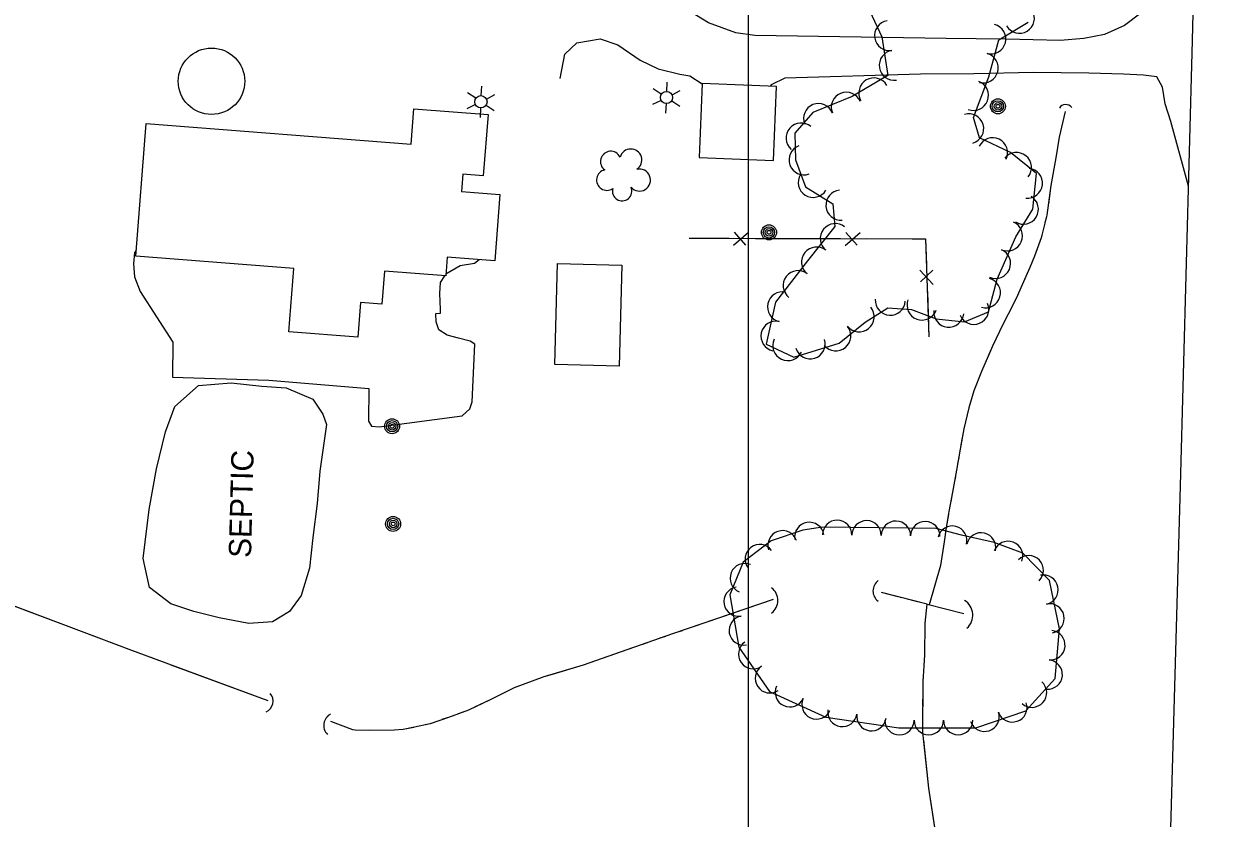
# Model space of a CAD drawing. Extents: x 353423 to 364002, y 127000 to 201942.
# Drawn here: x 362305.3 to 362626.7, y 131702.2 to 131915.7 of the extents above; entities that cross this region are included whole.
import ezdxf

# ---------------------------------------------------------------- set-up
doc = ezdxf.new("R2010")
doc.units = 0
for name, color, linetype in [('E_DTM_SlopeBottom', 7, 'Continuous'), ('E_DTM_SlopeTop', 7, 'Continuous'), ('E_FEN_Generic', 7, 'Continuous'), ('E_LAND_BrushLine', 7, 'Continuous'), ('E_LAND_TreeLine', 7, 'Continuous'), ('E_MISCPROP', 7, 'Continuous'), ('E_STRUCT_WingWall', 7, 'Continuous'), ('E_UTL_ETransformer', 7, 'Continuous'), ('E_WTR_FlowLine', 7, 'Continuous')]:
    doc.layers.add(name, color=color, linetype=linetype)

msp = doc.modelspace()

# ---------------------------------------------------------------- linework, layer by layer
at = {"layer": 'E_DTM_SlopeBottom'}
for p, q in [((362495.99, 131856.18), (362500, 131859.66)), ((362496.18, 131859.67), (362499.18, 131856.25)), ((362525.96, 131856.12), (362529.97, 131859.59)), ((362526.15, 131859.6), (362529.15, 131856.18)), ((362546, 131849.52), (362549.62, 131845.65)), ((362549.49, 131849.46), (362546.18, 131846.34))]:
    msp.add_line(p, q, dxfattribs=at)
for points in [[(362484.04, 131858.08), (362547.58, 131857.94), (362548.48, 131831.59)], [(362484.04, 131858.08), (362494.75, 131858.06)], [(362501.83, 131858.04), (362514.01, 131858.01)], [(362514.01, 131858.01), (362524.72, 131857.99)], [(362531.8, 131857.97), (362543.98, 131857.95)], [(362543.98, 131857.95), (362547.58, 131857.94), (362547.83, 131850.83)], [(362548.07, 131843.76), (362548.48, 131831.59)]]:
    msp.add_lwpolyline(points, dxfattribs=at)
for centre, radius, start, end in [((362585.27, 131891.89), 2.11, 39.9643, 146.2039), ((362503.67, 131760.71), 4.22, 306.7776, 53.0172), ((362536.9, 131763.27), 3.46, 126.403, 232.6426), ((362555.55, 131756.75), 4.7, 311.9036, 58.1432), ((362369.07, 131733.68), 3.16, 293.7896, 40.0292), ((362389.33, 131727.13), 3.49, 117.6752, 223.9148)]:
    msp.add_arc(centre, radius, start, end, dxfattribs=at)
at = {"layer": 'E_DTM_SlopeTop'}
msp.add_lwpolyline([(362602.31, 131267.42), (362607.49, 131469.59), (362610.33, 131577.02), (362612.71, 131670.98), (362616.04, 131791.51), (362619.34, 131911.22), (362622.29, 132030.92), (362625.62, 132150.55), (362626.71, 132190.48)], dxfattribs=at)
at = {"layer": 'E_FEN_Generic'}
for points in [[(362532.6, 131919.06), (362535.8, 131912.19), (362537.45, 131901.78), (362527.87, 131896.2), (362517.26, 131891.89), (362512.42, 131886.27), (362512.65, 131879.18), (362515.29, 131871.89), (362522.67, 131867.29), (362523.2, 131861.2), (362515.82, 131852.03), (362507.21, 131840.86), (362504.74, 131829.64), (362512.13, 131826.12), (362524.39, 131829.84), (362531.31, 131835.52), (362537.39, 131839.33), (362543.75, 131838.95), (362550.46, 131836.41), (362558.05, 131835.63), (362564.48, 131838.33), (362566.85, 131847.06), (362571.8, 131858.48), (362576.36, 131865.92), (362577.36, 131875.46), (362570.42, 131881.07), (362562.09, 131885.06), (362560.46, 131890.56), (362564.61, 131901.42), (362567.23, 131911.4), (362575.1, 131916.12)], [(362519.9, 131780.45), (362514.61, 131779.58), (362506.12, 131776.72), (362498.54, 131771.05), (362494.93, 131762.19), (362497.41, 131748.21), (362505.66, 131736.28), (362520.8, 131729.32), (362540.37, 131726.47), (362561.1, 131726.51), (362574.54, 131731.02), (362582.37, 131739.74), (362583.59, 131753.11), (362580.85, 131766.07), (362573.75, 131773.4), (362566.03, 131776.27), (362557.21, 131778.3), (362550.46, 131780.02), (362519.9, 131780.45)]]:
    msp.add_lwpolyline(points, dxfattribs=at)
for centre, radius, start, end in [((362572.79, 131917.2), 4.03, 210.9564, 30.9411), ((362537.89, 131912.51), 4.03, 99.0069, 278.9915), ((362565.11, 131911.64), 4.03, 255.3079, 75.2926), ((362539.15, 131904.54), 4.03, 99.0069, 278.9915), ((362563.06, 131903.83), 4.03, 255.3079, 75.2926), ((362533.67, 131897.13), 4.03, 30.2358, 210.2205), ((362560.45, 131896.45), 4.03, 249.1234, 69.1081), ((362526.27, 131893.27), 4.03, 22.1073, 202.0919), ((362518.8, 131890.24), 4.03, 22.1073, 202.0919), ((362514.12, 131885.01), 4.03, 49.3042, 229.2888), ((362559.17, 131887.5), 4.03, 286.4925, 106.4772), ((362514.91, 131879.13), 4.03, 109.9227, 289.9073), ((362565.6, 131881.04), 4.03, 334.4329, 154.4175), ((362462.99, 131878.67), 2.78, 25.9259, 233.6989), ((362468.35, 131879.08), 2.97, 302.955, 164.1889), ((362571.99, 131877.09), 4.03, 321.0409, 141.0256), ((362461.95, 131873.72), 2.78, 102.6029, 303.614), ((362470.68, 131873.71), 2.97, 220.6058, 103.5791), ((362574.96, 131872.83), 4.03, 264.0065, 83.9911), ((362517.37, 131873.08), 4.03, 148.1126, 328.0973), ((362466.02, 131870.74), 2.61, 165.311, 23.2437), ((362524.82, 131866.97), 4.03, 94.9161, 274.9008), ((362573.86, 131865.88), 4.03, 238.5267, 58.5114), ((362523.3, 131857.97), 4.03, 51.208, 231.1927), ((362569.59, 131858.69), 4.03, 246.5836, 66.5683), ((362518.25, 131851.68), 4.03, 51.208, 231.1927), ((362566.39, 131851.29), 4.03, 246.5836, 66.5683), ((362513.33, 131845.34), 4.03, 52.3761, 232.3608), ((362563.67, 131843.39), 4.03, 254.8153, 74.8), ((362509.11, 131839.64), 4.03, 77.5789, 257.5636), ((362538.08, 131841.41), 4.03, 176.5228, 356.5075), ((362546.61, 131840.12), 4.03, 159.3142, 339.2989), ((362529.72, 131836.95), 4.03, 219.3462, 39.3308), ((362553.81, 131838.19), 4.03, 174.1059, 354.0906), ((362560.54, 131838.96), 4.03, 202.7899, 22.7746), ((362507.37, 131831.77), 4.03, 77.5789, 257.5636), ((362523.48, 131831.83), 4.03, 219.3462, 39.3308), ((362510.55, 131829.21), 4.03, 154.5317, 334.5164), ((362516.59, 131829.68), 4.03, 196.9019, 16.8865), ((362516.33, 131777.77), 3.95, 9.3012, 189.2858), ((362523.81, 131778.33), 3.95, 359.2129, 179.1976), ((362531.71, 131778.22), 3.95, 359.2129, 179.1976), ((362539.6, 131778.11), 3.95, 359.2129, 179.1976), ((362547.49, 131778), 3.95, 359.2129, 179.1976), ((362554.75, 131776.79), 3.95, 345.6822, 165.6669), ((362509.13, 131775.55), 3.95, 18.6508, 198.6355), ((362562.48, 131774.96), 3.95, 347.0316, 167.0162), ((362569.74, 131772.68), 3.95, 339.6299, 159.6146), ((362503.02, 131771.82), 3.95, 36.7698, 216.7545), ((362499, 131766.71), 3.95, 67.8516, 247.8363), ((362575.31, 131768.81), 3.95, 314.0949, 134.0796), ((362579.26, 131763.61), 3.95, 281.9329, 101.9175), ((362497.34, 131760.41), 3.95, 100.0617, 280.0464), ((362580.89, 131755.89), 3.95, 281.9329, 101.9175), ((362498.72, 131752.64), 3.95, 100.0617, 280.0464), ((362581.11, 131748.7), 3.95, 264.8105, 84.7952), ((362501.24, 131746.29), 3.95, 124.7021, 304.6867), ((362580.39, 131740.84), 3.95, 264.8105, 84.7952), ((362505.73, 131739.8), 3.95, 124.7021, 304.6867), ((362576.17, 131735.93), 3.95, 228.1029, 48.0876), ((362511.1, 131736.05), 3.95, 155.3397, 335.3243), ((362518.27, 131732.76), 3.95, 155.3397, 335.3243), ((362570.89, 131731.98), 3.95, 198.5372, 18.5218), ((362525.22, 131730.77), 3.95, 171.7219, 351.7065), ((362533.03, 131729.63), 3.95, 171.7219, 351.7065), ((362540.54, 131728.54), 3.95, 180.1155, 0.1002), ((362548.44, 131728.56), 3.95, 180.1155, 0.1002), ((362556.33, 131728.57), 3.95, 180.1155, 0.1002), ((362563.41, 131729.47), 3.95, 198.5372, 18.5218)]:
    msp.add_arc(centre, radius, start, end, dxfattribs=at)
at = {"layer": 'E_LAND_BrushLine'}
for p, q in [((362428.16, 131896.4), (362428.3, 131898.91)), ((362478.02, 131897.53), (362478.15, 131900.05)), ((362426.7, 131895.7), (362424.51, 131897.12)), ((362429.58, 131895.48), (362431.79, 131896.66)), ((362476.55, 131896.83), (362474.36, 131898.26)), ((362479.44, 131896.61), (362481.65, 131897.79)), ((362426.64, 131894), (362424.31, 131892.87)), ((362427.98, 131893.12), (362427.84, 131890.53)), ((362429.49, 131893.84), (362431.64, 131892.42)), ((362476.49, 131895.13), (362474.16, 131894)), ((362477.83, 131894.26), (362477.69, 131891.66)), ((362479.35, 131894.97), (362481.5, 131893.55))]:
    msp.add_line(p, q, dxfattribs=at)
for centre, radius in [((362428.09, 131894.76), 1.64), ((362477.95, 131895.89), 1.64), ((362567.02, 131893.52), 2.02), ((362567, 131893.52), 1.52), ((362567.04, 131893.52), 1.01), ((362567.03, 131893.53), 0.502), ((362505.49, 131859.65), 2.02), ((362505.48, 131859.65), 1.52), ((362505.52, 131859.65), 1.01), ((362505.51, 131859.66), 0.502), ((362404.21, 131807.53), 2.02), ((362404.2, 131807.53), 1.52), ((362404.24, 131807.53), 1.01), ((362404.23, 131807.53), 0.502), ((362404.49, 131781.28), 2.02), ((362404.47, 131781.28), 1.52), ((362404.51, 131781.29), 1.01), ((362404.5, 131781.29), 0.502)]:
    msp.add_circle(centre, radius, dxfattribs=at)
at = {"layer": 'E_LAND_TreeLine'}
msp.add_line((362500, 131000), (362500, 133500), dxfattribs=at)
at = {"layer": 'E_MISCPROP'}
for points in [[(362621.65, 132004.73), (362616.6, 131973.18), (362612.08, 131940.29), (362610.4, 131929.86), (362608.72, 131924.58), (362605.44, 131918.57), (362601.05, 131915.24), (362595.66, 131912.85), (362590.1, 131911.78), (362583.75, 131911.17), (362569.2, 131911.58), (362553.12, 131911.78), (362501.67, 131912.55), (362496.63, 131913.28), (362489.24, 131915.95), (362481.67, 131920.58), (362474.74, 131927.32), (362470.48, 131932.48), (362467.74, 131938.06), (362466.51, 131943.85), (362465.69, 131949.97), (362465.35, 131952.55)], [(362449.36, 131900.97), (362450.63, 131907.53), (362453.86, 131910.57), (362460.17, 131911.7), (362464.87, 131910.04), (362470.9, 131905.93), (362475.7, 131903.6), (362481.52, 131902.16), (362484.19, 131901.71), (362487.52, 131899.56)], [(362618.26, 131872.1), (362613.44, 131889.45), (362611.99, 131894.23), (362611.24, 131898.63), (362609.73, 131901.46), (362606.14, 131901.91), (362600.73, 131902.15), (362591.42, 131902.43), (362576.59, 131902.64), (362560.58, 131902.28), (362546.18, 131902.12), (362509.77, 131901.11), (362506.11, 131899.33), (362505.82, 131898.95)], [(362335.46, 131854.74), (362335.01, 131854.27), (362334.69, 131851.17), (362335.01, 131847.73), (362336.48, 131843.71), (362345.26, 131830.13), (362345.23, 131820.7), (362371.08, 131819.92), (362397.93, 131817.69), (362397.85, 131808.94), (362398.7, 131807.58), (362400.77, 131807.42), (362423.03, 131810.3), (362425.1, 131812.21), (362425.69, 131814.06), (362426.46, 131829.57), (362425.16, 131830.4), (362422.1, 131831.19), (362418.98, 131832.02), (362416.74, 131833.46), (362416.08, 131835.64), (362415.97, 131837.77), (362416.01, 131837.85), (362417.19, 131837.9), (362417.26, 131838.9), (362417, 131843.24), (362417.25, 131846.18), (362418.39, 131848)], [(362418.68, 131848.46), (362422.49, 131850.71), (362426.39, 131851.37), (362427.6, 131852.34)]]:
    msp.add_lwpolyline(points, dxfattribs=at)
at = {"layer": 'E_STRUCT_WingWall'}
for points in [[(362585.04, 131892.11), (362583.49, 131885.26), (362582.56, 131879.65), (362581.26, 131872.2), (362580.15, 131864.31), (362578.63, 131858.14), (362576.88, 131853.25), (362575.56, 131850.18), (362573.56, 131845.54), (362571.93, 131841.9), (362569.8, 131837.65), (362568.3, 131834.9), (362565.59, 131829.1), (362562.59, 131822.26), (362560.52, 131817.04), (362559.21, 131812.46), (362557.84, 131806.82), (362556.85, 131801.38), (362555.9, 131795.75), (362554.8, 131789.86), (362553.84, 131784.61), (362553.1, 131780.36), (362552.53, 131776.5), (362551.58, 131770.1), (362548.54, 131759.55)], [(362585.04, 131892.11), (362583.49, 131885.26), (362582.56, 131879.65), (362581.26, 131872.2), (362580.57, 131867.28)], [(362580.03, 131863.85), (362579.62, 131862.17)], [(362578.8, 131858.83), (362578.63, 131858.14), (362578.29, 131857.19)], [(362577.14, 131853.96), (362576.88, 131853.25), (362576.5, 131852.36)], [(362575.14, 131849.2), (362573.56, 131845.54), (362571.93, 131841.9), (362569.8, 131837.65), (362568.3, 131834.9), (362565.59, 131829.1), (362564.45, 131826.51)], [(362370.89, 131733.71), (362334.28, 131747.27), (362291.49, 131763.39), (362240.84, 131783.59), (362185.3, 131805.89), (362117.34, 131830.79)], [(362564.45, 131826.51), (362562.59, 131822.26), (362560.52, 131817.04), (362559.21, 131812.46), (362557.84, 131806.82), (362557.06, 131802.57)], [(362556.47, 131799.15), (362556.18, 131797.44)], [(362555.58, 131794.01), (362555.26, 131792.3)], [(362554.62, 131788.89), (362554.32, 131787.21)], [(362553.7, 131783.84), (362553.1, 131780.36), (362552.53, 131776.5), (362551.58, 131770.1), (362548.54, 131759.55)], [(362325.06, 131750.74), (362299.04, 131760.54)], [(362506.58, 131761.01), (362479.61, 131751.73), (362455.54, 131743.37), (362444.95, 131740.17), (362436.99, 131737.24), (362430.54, 131733.99), (362424.72, 131731.27), (362419.35, 131729.3), (362414.42, 131727.6), (362410.24, 131726.63), (362407.18, 131726.05), (362404.73, 131725.87), (362398.13, 131725.74), (362394.25, 131725.89), (362393.68, 131725.96), (362387.78, 131728.15)], [(362506.58, 131761.01), (362485.09, 131753.62)], [(362548.04, 131759.68), (362535.77, 131762.84)], [(362540.22, 131761.7), (362535.77, 131762.84)], [(362541.14, 131761.46), (362540.83, 131761.54)], [(362542.06, 131761.22), (362541.75, 131761.3)], [(362542.98, 131760.98), (362542.67, 131761.06)], [(362548.04, 131759.68), (362543.59, 131760.83)], [(362583.74, 131479.09), (362582.58, 131518.74), (362580.51, 131545.23), (362576.01, 131568.08), (362570.16, 131592.38), (362565.26, 131611.84), (362561, 131636.41), (362555.07, 131663.4), (362552.01, 131687), (362548.44, 131710.25), (362546.84, 131725.32), (362546.9, 131738.85), (362547.4, 131745.98), (362547.43, 131754.61), (362548.04, 131759.68), (362557.83, 131757.2)], [(362547.21, 131743.28), (362547.4, 131745.98), (362547.43, 131754.61), (362548.04, 131759.68), (362557.83, 131757.2)], [(362477.68, 131751.06), (362476.2, 131750.55)], [(362482.13, 131752.6), (362480.65, 131752.09)], [(362330.45, 131748.71), (362328.65, 131749.39)], [(362468.8, 131747.98), (362455.54, 131743.37), (362447.23, 131740.86)], [(362473.24, 131749.52), (362471.76, 131749.01)], [(362335.83, 131746.7), (362334.28, 131747.27), (362334.04, 131747.36)], [(362341.23, 131744.7), (362339.43, 131745.36)], [(362370.89, 131733.71), (362344.82, 131743.37)], [(362447.23, 131740.86), (362444.95, 131740.17), (362436.99, 131737.24), (362430.54, 131733.99), (362426.35, 131732.03)], [(362546.89, 131737.82), (362546.9, 131738.85), (362546.95, 131739.64)], [(362546.87, 131732.33), (362546.88, 131734.16)], [(362419.05, 131729.2), (362417.57, 131728.69)], [(362423.46, 131730.81), (362421.99, 131730.27)], [(362546.84, 131726.84), (362546.85, 131728.67)], [(362410.04, 131726.59), (362407.18, 131726.05), (362404.73, 131725.87), (362398.13, 131725.74), (362394.25, 131725.89), (362393.68, 131725.96), (362387.78, 131728.15)], [(362414.61, 131727.67), (362414.42, 131727.6), (362413.09, 131727.29)], [(362550.51, 131696.75), (362548.44, 131710.25), (362547.06, 131723.18)]]:
    msp.add_lwpolyline(points, dxfattribs=at)
at = {"layer": 'E_UTL_ETransformer'}
msp.add_lwpolyline([(362384.81, 131795.44), (362384.09, 131786.77), (362382.93, 131777.68), (362382.04, 131769.44), (362379.75, 131762.02), (362376.64, 131757.77), (362372.07, 131755), (362365.73, 131754.54), (362357.75, 131756.01), (362350.95, 131757.71), (362344.76, 131759.83), (362339.01, 131764.23), (362337.3, 131772.02), (362338.98, 131785.13), (362340.9, 131796.08), (362343.29, 131806.08), (362345.83, 131812.86), (362352.22, 131818.52), (362360.98, 131819.17), (362369.18, 131818.3), (362375.73, 131817.83), (362382.91, 131814.83), (362385.6, 131810.77), (362386.62, 131807.99), (362384.81, 131795.44)], dxfattribs=at)
at = {"layer": 'E_WTR_FlowLine'}
for points in [[(362486.74, 131879.75), (362506.73, 131878.97), (362507.51, 131898.89), (362487.52, 131899.67)], [(362395.04, 131831.5), (362376.51, 131832.95), (362377.84, 131849.96), (362335.34, 131853.28), (362338.12, 131888.88), (362409.31, 131883.33), (362410.06, 131892.85), (362430.01, 131891.29), (362428.73, 131874.87), (362423.21, 131875.3), (362422.85, 131870.66), (362433.17, 131869.85), (362431.78, 131852.01), (362419.03, 131853.01), (362418.64, 131847.98), (362402.19, 131849.26), (362401.49, 131840.34), (362395.77, 131840.79)], [(362465.92, 131850.8), (362465.2, 131823.66), (362447.96, 131824.12), (362448.68, 131851.26)]]:
    msp.add_lwpolyline(points, close=True, dxfattribs=at)
msp.add_circle((362355.69, 131900.26), 8.93, dxfattribs=at)

# ---------------------------------------------------------------- texts
at = {"layer": 'E_UTL_ETransformer'}
msp.add_text('SEPTIC', height=6, rotation=88.5269, dxfattribs=at).set_placement((362366.3, 131772.11))

doc.saveas('drawing.dxf')
